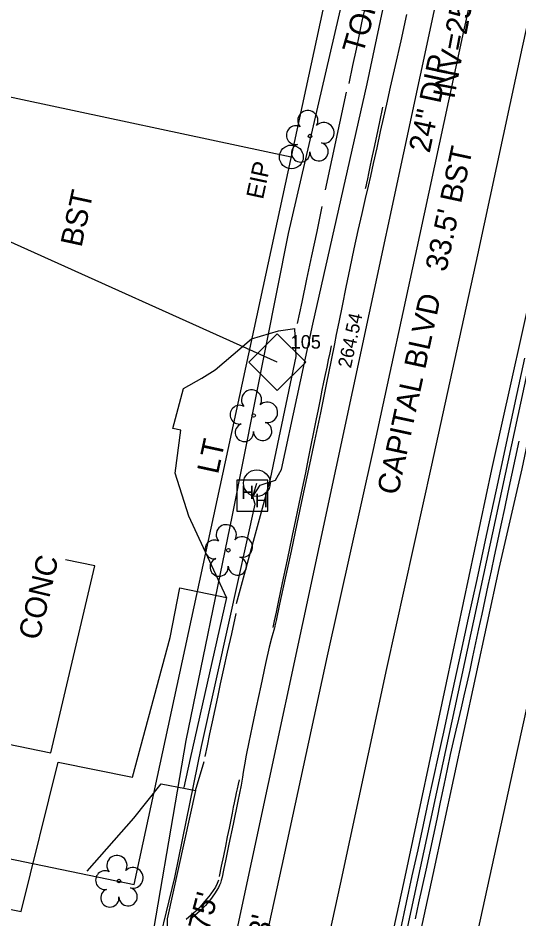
# Model space of a CAD drawing. Extents: x 2100323 to 2109811, y 740376 to 749755.
# Drawn here: x 2106188.3 to 2106280.8, y 744038.4 to 744204.7 of the extents above; entities that cross this region are included whole.
import ezdxf

# ---------------------------------------------------------------- set-up
doc = ezdxf.new("R2010")
doc.units = 0
for name, color, linetype in [('CTL Supplemental Horizontal and Vertical CELL', 7, 'Continuous'), ('CTL Supplemental Horizontal and Vertical Cogo Elevation', 7, 'Continuous'), ('CTL Supplemental Horizontal and Vertical Cogo Number', 7, 'Continuous'), ('Exist Horizontal Alignment', 7, 'Continuous'), ('Exist Horizontal Baseline Alignment Station Label', 7, 'Continuous'), ('Exist Property Iron Pin CELL', 7, 'Continuous'), ('Exist Property Iron Pin Text', 7, 'Continuous'), ('Exist Property Line', 7, 'Continuous'), ('Exist Right of Way Line', 7, 'Continuous'), ('Exist Roads Change in Surface', 7, 'Continuous'), ('Exist Roads Change in Surface Text', 7, 'Continuous'), ('Exist Roads Curbs', 7, 'Continuous'), ('Exist Roads EOP', 7, 'Continuous'), ('Exist Roads EOP Other', 7, 'Continuous'), ('Exist Roads EOP Other Text', 7, 'Continuous'), ('Exist Roads EOP Text', 7, 'Continuous'), ('Exist Roads EOT', 7, 'Continuous'), ('Exist Structure Minor Catch Basin Top Elevation', 7, 'Continuous'), ('Exist Structure Minor Pipes RCP 12 Inch Invert', 7, 'Continuous'), ('Exist Utilities Other Pole CELL', 7, 'Continuous'), ('Exist Utilities Other Pole Text', 7, 'Continuous'), ('Exist Utilities Power Hand Hole CELL', 7, 'Continuous'), ('Exist Utilities Power UG Cable SUE LOS B', 7, 'Continuous'), ('Exist Utilities Sanitary Sewer Manhole Text', 7, 'Continuous'), ('Exist Utilities Sanitary Sewer UG Line', 7, 'Continuous'), ('Exist Utilities Sanitary Sewer UG Line Invert Elevation', 7, 'Continuous'), ('Exist Utilities Sanitary Sewer UG Line Text', 7, 'Continuous'), ('Exist Utilities Water UG Line SUE LOS B', 7, 'Continuous'), ('Exist Vegetation Tree CELL', 7, 'Continuous')]:
    doc.layers.add(name, color=color, linetype=linetype)

msp = doc.modelspace()

# ---------------------------------------------------------------- linework, layer by layer
at = {"layer": 'CTL Supplemental Horizontal and Vertical CELL'}
msp.add_line((2106236.14, 744141.08), (2106236.14, 744141.08), dxfattribs=at)
msp.add_lwpolyline([(2106230.92, 744141.09), (2106236.17, 744146.34), (2106241.42, 744141.08), (2106236.17, 744135.84)], close=True, dxfattribs=at)
at = {"layer": 'Exist Horizontal Alignment'}
msp.add_line((2106017.48, 742912.16), (2106313.31, 744282.7), dxfattribs=at)
at = {"layer": 'Exist Horizontal Baseline Alignment Station Label'}
msp.add_line((2106236.14, 744141.08), (2106147.76, 744180.86), dxfattribs=at)
at = {"layer": 'Exist Property Iron Pin CELL'}
for radius in [2.2, 0.0707]:
    msp.add_circle((2106238.76, 744178.98), radius, dxfattribs=at)
at = {"layer": 'Exist Property Line'}
msp.add_line((2106011.94, 744227.46), (2106238.76, 744178.98), dxfattribs=at)
at = {"layer": 'Exist Right of Way Line'}
for p, q in [((2106209.76, 744044.6), (2106263.47, 744293.46)), ((2105965.78, 744095.22), (2106209.76, 744044.6))]:
    msp.add_line(p, q, dxfattribs=at)
at = {"layer": 'Exist Roads Change in Surface'}
for points in [[(2106180.28, 744071.8), (2106194.35, 744068.92), (2106202.48, 744103.45), (2106197.04, 744104.56)], [(2106174.27, 744042.57), (2106188.88, 744039.58), (2106195.68, 744067.17), (2106209.42, 744064.41), (2106216.39, 744090.21), (2106218.15, 744099.39), (2106226.81, 744097.6), (2106220.05, 744067.85), (2106218.94, 744062.53)]]:
    msp.add_lwpolyline(points, dxfattribs=at)
at = {"layer": 'Exist Roads Curbs'}
msp.add_lwpolyline([(2106225.33, 744045.38), (2106225.08, 744044.76), (2106224.73, 744044.13), (2106224.3, 744043.48), (2106223.9, 744042.9), (2106223.53, 744042.39), (2106223.11, 744041.86), (2106222.55, 744041.2), (2106221.85, 744040.43), (2106221.1, 744039.67), (2106220.29, 744038.93), (2106219.34, 744038.16)], dxfattribs=at)
at = {"layer": 'Exist Roads EOP'}
for points in [[(2106260.02, 744205.27), (2106258.96, 744200.44), (2106257.94, 744195.87), (2106257.04, 744191.87), (2106256.33, 744188.74), (2106255.77, 744186.31), (2106255.19, 744183.68), (2106254.53, 744180.68), (2106253.9, 744177.79), (2106253.38, 744175.46), (2106252.93, 744173.57), (2106252.4, 744171.31), (2106251.77, 744168.55), (2106251.06, 744165.41), (2106250.32, 744162.03), (2106249.56, 744158.46), (2106248.82, 744154.93), (2106248.12, 744151.49), (2106247.51, 744148.48), (2106247.07, 744146.22), (2106246.73, 744144.44), (2106246.13, 744141.45), (2106245.22, 744136.97), (2106244.15, 744131.74), (2106243.05, 744126.53), (2106241.94, 744121.34), (2106240.84, 744116.22), (2106239.77, 744111.2), (2106238.7, 744106.2), (2106237.62, 744101.18), (2106236.59, 744096.39), (2106235.95, 744093.36), (2106235.73, 744092.35), (2106235.71, 744092.27), (2106235.65, 744092.02), (2106235.55, 744091.6), (2106235.36, 744090.96), (2106235.1, 744090.08), (2106234.67, 744088.42), (2106233.99, 744085.41), (2106233.11, 744081.29), (2106232.27, 744077.36), (2106231.53, 744073.86), (2106230.9, 744070.86), (2106230.44, 744068.48), (2106230.11, 744066.68), (2106229.89, 744065.33), (2106229.76, 744064.42), (2106229.5, 744062.95), (2106228.89, 744059.96), (2106228, 744055.73), (2106227.22, 744052.06), (2106226.64, 744049.25), (2106226.23, 744047.24), (2106225.96, 744045.95), (2106225.81, 744045.31), (2106225.66, 744044.83), (2106225.51, 744044.45), (2106225.29, 744044.04), (2106224.98, 744043.52), (2106224.55, 744042.85), (2106223.81, 744041.85), (2106222.93, 744040.74), (2106221.94, 744039.76), (2106220.96, 744038.87), (2106219.99, 744038.05)], [(2106258.95, 744036.35), (2106260.03, 744041.29), (2106261.1, 744046.21), (2106262.16, 744051), (2106263.16, 744055.59), (2106264.12, 744059.98), (2106265.02, 744064.17), (2106265.93, 744068.36), (2106266.89, 744072.75), (2106267.89, 744077.35), (2106268.94, 744082.14), (2106270.11, 744087.5), (2106271.48, 744093.77), (2106273.05, 744100.95), (2106274.81, 744109.05), (2106276.64, 744117.51), (2106278.43, 744125.79), (2106280.17, 744133.89), (2106281.87, 744141.8)], [(2106261.66, 744038.25), (2106262.32, 744041.2), (2106262.98, 744044.2), (2106263.65, 744047.26), (2106264.33, 744050.37), (2106265.01, 744053.5), (2106265.68, 744056.64), (2106266.33, 744059.79), (2106266.97, 744062.93), (2106267.59, 744065.93), (2106268.16, 744068.62), (2106268.7, 744071.02), (2106269.2, 744073.11), (2106269.68, 744075.11), (2106270.18, 744077.22), (2106270.7, 744079.44), (2106271.22, 744081.77), (2106271.76, 744084.18), (2106272.3, 744086.67), (2106272.85, 744089.23), (2106273.41, 744091.85), (2106273.98, 744094.51), (2106274.55, 744097.18), (2106275.13, 744099.85), (2106275.71, 744102.53), (2106276.3, 744105.26), (2106276.9, 744108.08), (2106277.53, 744111), (2106278.17, 744114.02), (2106278.82, 744117.09), (2106279.49, 744120.19), (2106280.16, 744123.32), (2106280.84, 744126.46)]]:
    msp.add_lwpolyline(points, dxfattribs=at)
at = {"layer": 'Exist Roads EOP Other'}
for points in [[(2106249.44, 744192.54), (2106250.14, 744195.86), (2106250.77, 744198.89), (2106251.34, 744201.61), (2106251.86, 744204.04), (2106252.31, 744206.17), (2106252.77, 744208.34), (2106253.32, 744210.9), (2106253.94, 744213.85), (2106254.65, 744217.18), (2106255.39, 744220.7)], [(2106245.05, 744172.91), (2106248.93, 744190.95)], [(2106255.62, 744188.2), (2106255.02, 744185.46), (2106254.46, 744182.81), (2106253.98, 744180.54), (2106253.58, 744178.66), (2106253.28, 744177.16), (2106253.03, 744175.95), (2106252.82, 744174.94), (2106252.64, 744174.13), (2106252.5, 744173.51), (2106252.39, 744173.09)], [(2106244.4, 744169.82), (2106243.44, 744165.22), (2106242.5, 744160.74), (2106241.58, 744156.39), (2106240.67, 744152.17), (2106239.82, 744148.2)], [(2106228.04, 744142.47), (2106231.38, 744145.36), (2106236.42, 744146.89), (2106239.39, 744147.29)], [(2106228.65, 744096.49), (2106234.92, 744119.51), (2106239.64, 744142.11), (2106239.39, 744147.29)], [(2106246.13, 744144.09), (2106245.87, 744142.82), (2106245.59, 744141.52), (2106245.31, 744140.18), (2106245.02, 744138.81), (2106244.72, 744137.4), (2106244.4, 744135.88), (2106244.06, 744134.2), (2106243.69, 744132.34), (2106243.28, 744130.32), (2106242.85, 744128.12), (2106242.39, 744125.76), (2106241.88, 744123.26), (2106241.35, 744120.62), (2106240.77, 744117.82), (2106240.16, 744114.89), (2106239.54, 744111.93), (2106238.94, 744109.08), (2106238.36, 744106.34), (2106237.8, 744103.71), (2106237.27, 744101.2), (2106236.77, 744098.86), (2106236.32, 744096.76), (2106235.93, 744094.92), (2106235.6, 744093.32), (2106235.34, 744092.07)], [(2106219.83, 744112.62), (2106217.31, 744120.55), (2106218.36, 744128.51), (2106216.9, 744128.81), (2106218.85, 744136.23), (2106222.24, 744138.12), (2106224.69, 744139.68), (2106228.04, 744142.47)], [(2106226.81, 744097.6), (2106219.83, 744112.62)], [(2106228.54, 744094.63), (2106227.7, 744090.92), (2106226.94, 744087.53), (2106226.26, 744084.44), (2106225.64, 744081.66), (2106225.1, 744079.2), (2106224.61, 744076.91), (2106224.13, 744074.65), (2106223.66, 744072.42), (2106223.21, 744070.24), (2106222.81, 744068.25)], [(2106221.07, 744061.98), (2106222.66, 744067.32)], [(2106201.08, 744047.05), (2106209.65, 744056.86), (2106214.71, 744063.19), (2106219.21, 744062.36), (2106221.07, 744061.98), (2106215.83, 744038.28), (2106215.83, 744036.04)], [(2106225.49, 744046.06), (2106225.89, 744048), (2106226.27, 744049.87), (2106226.64, 744051.66), (2106226.99, 744053.38), (2106227.32, 744055.03), (2106227.62, 744056.52), (2106227.88, 744057.8), (2106228.09, 744058.86), (2106228.26, 744059.69), (2106228.39, 744060.3), (2106228.5, 744060.85), (2106228.64, 744061.51), (2106228.81, 744062.28), (2106229, 744063.15), (2106229.16, 744063.92)]]:
    msp.add_lwpolyline(points, dxfattribs=at)
at = {"layer": 'Exist Roads EOT'}
for points in [[(2106360.33, 744518.7), (2106342.53, 744471.76), (2106329.48, 744434.97), (2106316.89, 744395.31), (2106306.24, 744357.37), (2106296.39, 744318.46), (2106287.64, 744280.19), (2106279.15, 744241.29), (2106270.56, 744202.23), (2106262.42, 744164.45), (2106253.85, 744124.97), (2106245.38, 744086.82), (2106237.02, 744048.11), (2106228.42, 744008.75)], [(2106367.88, 744507.74), (2106353.18, 744468.58), (2106339.69, 744430.79), (2106327.46, 744391.96), (2106316.79, 744354.08), (2106307.17, 744315.64), (2106298.13, 744276.06), (2106289.78, 744237.4), (2106281.38, 744199.26), (2106273.11, 744160.93), (2106264.65, 744122.07), (2106256.34, 744084.47), (2106247.77, 744044.64), (2106239.36, 744006.16)], [(2106258.76, 744017.9), (2106264.97, 744046.42), (2106270.68, 744073.05), (2106277.16, 744102.96), (2106281.37, 744121.38), (2106286.01, 744143.27), (2106290.23, 744162.66), (2106298, 744198.47), (2106304.18, 744227.84), (2106310.5, 744257.09), (2106314.75, 744277.21), (2106319.64, 744299.03), (2106324.35, 744319.31), (2106330.34, 744343.36), (2106335.56, 744362.98), (2106340.41, 744379.91), (2106344.7, 744393.45), (2106352.94, 744419.27), (2106358.83, 744436.82), (2106365.84, 744456.77), (2106370.91, 744470.39), (2106378.73, 744491.5)], [(2106389.68, 744490.59), (2106376.41, 744454.31), (2106363.38, 744416.16), (2106351.42, 744378.16), (2106340.82, 744341.29), (2106330.95, 744300.99), (2106322.76, 744263.95), (2106314.06, 744223.55), (2106306, 744186.12), (2106297.78, 744147.94), (2106289.04, 744108.12), (2106280.47, 744069.34), (2106271.94, 744030.49)], [(2106369.92, 744481.41), (2106363.87, 744465.02), (2106356.71, 744444.77), (2106351.91, 744431.12), (2106344.61, 744408.91), (2106338.44, 744389.21), (2106332.96, 744370.53), (2106327.14, 744349.3), (2106322.66, 744331.75), (2106318.46, 744314.86), (2106313.2, 744292.41), (2106308.87, 744273.02), (2106304.5, 744253.31), (2106292.16, 744196.43), (2106284.88, 744162.39), (2106275.72, 744121.26), (2106267.38, 744081.85), (2106259.56, 744045.17), (2106250.58, 744004.4)]]:
    msp.add_lwpolyline(points, dxfattribs=at)
at = {"layer": 'Exist Utilities Other Pole CELL'}
msp.add_circle((2106232.38, 744118.73), 2.46, dxfattribs=at)
at = {"layer": 'Exist Utilities Power Hand Hole CELL'}
msp.add_line((2106231.64, 744116.26), (2106231.64, 744116.26), dxfattribs=at)
msp.add_lwpolyline([(2106228.69, 744113.53), (2106234.44, 744113.53), (2106234.44, 744119.28), (2106228.69, 744119.28), (2106228.69, 744113.53)], dxfattribs=at)
at = {"layer": 'Exist Utilities Power UG Cable SUE LOS B'}
for points in [[(2106231.64, 744116.26), (2106233.03, 744118.33), (2106235.83, 744119.31), (2106236.94, 744121.23), (2106242.72, 744148.08), (2106252.79, 744192.52), (2106259.2, 744223.11), (2106257.22, 744226.6), (2106255.48, 744227.42), (2106254.91, 744228.08), (2106255.26, 744229.84)], [(2106213.15, 744028.92), (2106217.24, 744045.88), (2106222.16, 744070.06), (2106227.35, 744093.42), (2106232.08, 744114.84), (2106231.64, 744116.26), (2106232.38, 744118.73)]]:
    msp.add_lwpolyline(points, dxfattribs=at)
at = {"layer": 'Exist Utilities Sanitary Sewer UG Line'}
msp.add_line((2106222.03, 744004.79), (2106278.22, 744266.98), dxfattribs=at)
at = {"layer": 'Exist Utilities Water UG Line SUE LOS B'}
msp.add_lwpolyline([(2106259.64, 744263.91), (2106250.63, 744218.47), (2106238.16, 744164.84), (2106227.83, 744112.83), (2106219.3, 744071.19), (2106211.35, 744024.76)], dxfattribs=at)
at = {"layer": 'Exist Vegetation Tree CELL'}
for p, q in [((2106242.2, 744182.85), (2106242.2, 744182.85)), ((2106231.79, 744131.22), (2106231.79, 744131.22)), ((2106227.13, 744106.34), (2106227.13, 744106.34)), ((2106206.95, 744045.23), (2106206.95, 744045.23))]:
    msp.add_line(p, q, dxfattribs=at)
for centre in [(2106242.2, 744182.85), (2106231.79, 744131.22), (2106227.13, 744106.34), (2106206.95, 744045.23)]:
    msp.add_circle(centre, 0.326, dxfattribs=at)
for centre, radius, start, end in [((2106241.81, 744185.72), 1.86, 330.1651, 219.7134), ((2106239.59, 744183), 1.73, 62.6636, 279.3457), ((2106244.75, 744183.44), 1.9, 257.1011, 134.1999), ((2106240.49, 744179.73), 1.69, 111.5671, 6.231), ((2106243.87, 744179.95), 1.7, 181.2822, 74.56), ((2106231.41, 744134.1), 1.86, 330.1651, 219.7134), ((2106229.19, 744131.38), 1.73, 62.6636, 279.3457), ((2106234.34, 744131.81), 1.9, 257.1011, 134.1999), ((2106230.09, 744128.1), 1.69, 111.5671, 6.231), ((2106233.46, 744128.32), 1.7, 181.2822, 74.56), ((2106226.75, 744109.21), 1.86, 330.1651, 219.7134), ((2106224.53, 744106.49), 1.73, 62.6636, 279.3457), ((2106229.68, 744106.93), 1.9, 257.1011, 134.1999), ((2106225.43, 744103.22), 1.69, 111.5671, 6.231), ((2106228.81, 744103.44), 1.7, 181.2822, 74.56), ((2106206.56, 744048.11), 1.86, 330.1651, 219.7134), ((2106204.34, 744045.39), 1.73, 62.6636, 279.3457), ((2106209.5, 744045.82), 1.9, 257.1011, 134.1999), ((2106205.25, 744042.11), 1.69, 111.5671, 6.231), ((2106208.62, 744042.33), 1.7, 181.2822, 74.56)]:
    msp.add_arc(centre, radius, start, end, dxfattribs=at)

# ---------------------------------------------------------------- texts
at = {"layer": 'CTL Supplemental Horizontal and Vertical Cogo Elevation'}
msp.add_text('264.54', height=2.5, rotation=77.8136, dxfattribs=at).set_placement((2106249.76, 744139.85))
at = {"layer": 'CTL Supplemental Horizontal and Vertical Cogo Number'}
msp.add_text('105', height=2.5, dxfattribs=at).set_placement((2106238.64, 744143.58))
at = {"layer": 'Exist Property Iron Pin Text'}
msp.add_text('EIP', height=3.2, rotation=77.8136, dxfattribs=at).set_placement((2106233.52, 744171.02))
at = {"layer": 'Exist Roads Change in Surface Text'}
msp.add_text('CONC', height=4, rotation=76.7553, dxfattribs=at).set_placement((2106192.21, 744089.56))
at = {"layer": 'Exist Roads EOP Other Text'}
msp.add_text('BST', height=4, rotation=77.8136, dxfattribs=at).set_placement((2106200, 744162.17))
at = {"layer": 'Exist Roads EOP Text'}
msp.add_text("CAPITAL BLVD   33.5' BST", height=4, rotation=77.8136, dxfattribs=at).set_placement((2106258.44, 744116.37))
at = {"layer": 'Exist Structure Minor Catch Basin Top Elevation'}
msp.add_text("TOP=261.96'", height=4, rotation=73.8326, dxfattribs=at).set_placement((2106251.95, 744197.81))
at = {"layer": 'Exist Structure Minor Pipes RCP 12 Inch Invert'}
msp.add_text("INV=252.66'", height=4, rotation=79.2015, dxfattribs=at).set_placement((2106268.82, 744189.58))
at = {"layer": 'Exist Utilities Other Pole Text'}
msp.add_text('LT', height=4, rotation=77.8136, dxfattribs=at).set_placement((2106225.22, 744120.25))
at = {"layer": 'Exist Utilities Power Hand Hole CELL'}
for p in [(2106229.48, 744115.78), (2106232.04, 744114.26)]:
    msp.add_text('H', height=2.5, dxfattribs=at).set_placement(p)
at = {"layer": 'Exist Utilities Sanitary Sewer Manhole Text'}
msp.add_text("TOP=263.75'", height=4, rotation=75.2652, dxfattribs=at).set_placement((2106217.27, 744012.04))
at = {"layer": 'Exist Utilities Sanitary Sewer UG Line Invert Elevation'}
msp.add_text("INV=248.53'", height=4, rotation=78.5251, dxfattribs=at).set_placement((2106229.6, 744009.69))
at = {"layer": 'Exist Utilities Sanitary Sewer UG Line Text'}
msp.add_text('24" DIP', height=4, rotation=77.9035, dxfattribs=at).set_placement((2106264.29, 744179.59))

doc.saveas('drawing.dxf')
